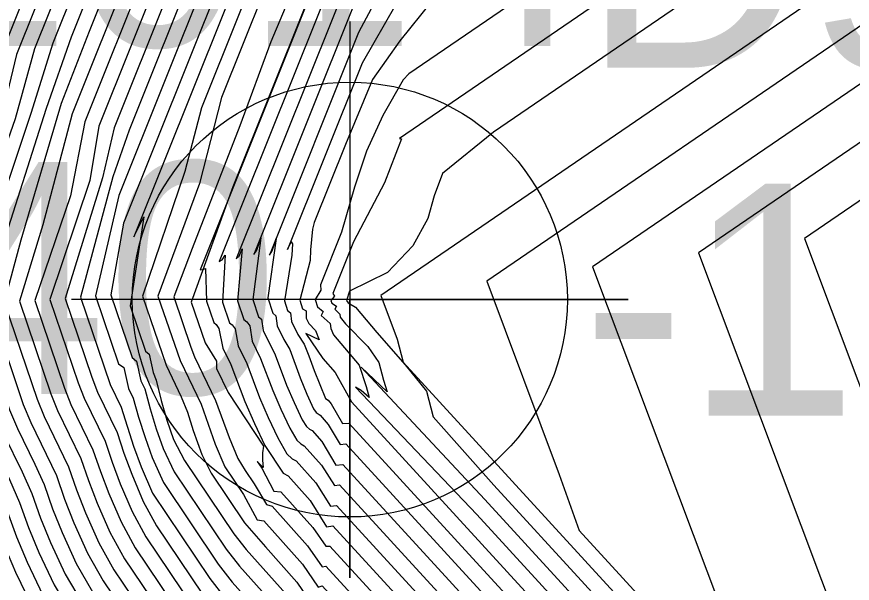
# Model space of a CAD drawing. Extents: x 2356077 to 2359823, y 225951 to 227822.
# Drawn here: x 2357195.44 to 2357204.45, y 226678.18 to 226684.29 of the extents above; entities that cross this region are included whole.
import ezdxf

# ---------------------------------------------------------------- set-up
doc = ezdxf.new("R2010")
doc.units = 0
for name, color, linetype in [('DTM Contours Major', 7, 'Continuous'), ('DTM Contours Minor', 7, 'Continuous'), ('Exist DTM Breakline', 7, 'Continuous'), ('Exist DTM Breakline Cogo Elevation', 7, 'Continuous'), ('Exist DTM Breakline Cogo Number', 7, 'Continuous'), ('Exist DTM Regular Point Underwater CELL', 7, 'Continuous'), ('Exist DTM Regular Point Underwater Cogo Elevation', 7, 'Continuous'), ('Exist DTM Regular Point Underwater Cogo Number', 7, 'Continuous')]:
    doc.layers.add(name, color=color, linetype=linetype)

msp = doc.modelspace()

# ---------------------------------------------------------------- linework, layer by layer
at = {"layer": 'DTM Contours Major'}
for points in [[(2357200.0996, 226690.8177), (2357196.5952, 226682.0612), (2357196.4582, 226681.2898), (2357196.6873, 226680.6134), (2357196.737, 226680.574), (2357196.7829, 226680.3641), (2357196.825, 226680.2773), (2357196.8815, 226680.0612), (2357196.9479, 226679.8464), (2357197.0237, 226679.6343), (2357197.1401, 226679.3814), (2357197.7028, 226678.5462), (2357197.8452, 226678.3655), (2357198.3655, 226677.7824), (2357198.5759, 226677.4749), (2357198.6318, 226677.4887), (2357205.3069, 226670.1965), (2357205.3767, 226670.089), (2357205.6776, 226669.8073)], [(2357198.837, 226689.799), (2357196.1779, 226683.1544), (2357196.0236, 226682.3589), (2357195.6385, 226681.2302), (2357195.9597, 226680.2817), (2357196.0289, 226680.108), (2357196.266, 226679.6184), (2357196.347, 226679.3862), (2357196.4361, 226679.1492), (2357196.569, 226678.8414), (2357196.721, 226678.5618), (2357197.26, 226677.7617), (2357197.4494, 226677.5103), (2357198.1251, 226676.7531), (2357198.3941, 226676.3708), (2357198.4734, 226676.3679), (2357204.2912, 226670.0122), (2357204.4296, 226669.8385)], [(2357207.6022, 226687.8444), (2357200.5826, 226683.0428), (2357200.0314, 226682.5963), (2357199.9439, 226682.3554), (2357199.8724, 226682.1126), (2357199.7125, 226681.8183), (2357199.4401, 226681.5295), (2357199.0308, 226681.3285), (2357198.9987, 226681.2287), (2357199.0168, 226681.2045), (2357199.0937, 226681.1568), (2357199.3251, 226680.8825), (2357199.6295, 226680.5336), (2357199.8593, 226680.2501), (2357199.9302, 226679.974), (2357200.5852, 226679.2367), (2357208.4281, 226670.668), (2357208.3962, 226670.6224), (2357208.6145, 226670.4723), (2357208.8758, 226670.238), (2357208.9009, 226670.1638), (2357209.0838, 226670.0556), (2357209.4706, 226669.771)], [(2357197.0541, 226687.4801), (2357195.6379, 226683.9413), (2357195.4289, 226683.1874), (2357194.8876, 226681.6565), (2357194.8142, 226681.1842), (2357195.218, 226679.9917), (2357195.3074, 226679.7848), (2357195.503, 226679.3808), (2357195.6071, 226679.1483), (2357195.7022, 226678.8824), (2357195.809, 226678.6197), (2357195.9667, 226678.2781), (2357196.1491, 226677.9689), (2357196.7952, 226677.0099), (2357197.0297, 226676.6819), (2357198.0786, 226675.5066), (2357203.2955, 226669.8062)], [(2357211.3848, 226687.5619), (2357210.8066, 226687.0307), (2357210.5073, 226686.3953), (2357203.9322, 226681.8977)], [(2357199.7514, 226687.4013), (2357197.7722, 226682.4559), (2357197.3247, 226681.2115), (2357197.4734, 226680.7723), (2357197.599, 226680.5735), (2357197.5975, 226680.4951), (2357197.7222, 226680.2377), (2357198.1041, 226679.6576), (2357198.0931, 226679.5845), (2357198.0923, 226679.5078), (2357198.1016, 226679.4268), (2357198.0369, 226679.492), (2357198.0839, 226679.4222), (2357198.2134, 226679.1728), (2357198.2899, 226679.1659), (2357198.6343, 226678.78), (2357198.7769, 226678.5784), (2357198.8173, 226678.5798), (2357206.1839, 226670.5321), (2357206.4116, 226670.2433), (2357207.2602, 226669.4877)], [(2357199.5081, 226684.833), (2357199.1281, 226684.1179), (2357198.167, 226681.7165), (2357198.1967, 226681.7654), (2357198.2396, 226681.8966), (2357198.1486, 226681.2586), (2357198.2053, 226681.0912), (2357198.2362, 226681.0643), (2357198.2519, 226680.9569), (2357198.3239, 226680.8082), (2357198.3867, 226680.6996), (2357198.4982, 226680.3949), (2357198.5714, 226680.2194), (2357198.6438, 226680.0612), (2357198.6696, 226680.0193), (2357198.7128, 226679.9907), (2357198.8012, 226679.8916), (2357198.929, 226679.6763), (2357198.9914, 226679.6834), (2357207.3489, 226670.5533), (2357207.3713, 226670.4603), (2357207.6647, 226670.2245), (2357208.1361, 226669.8017)], [(2357203.9322, 226681.8977), (2357206.5296, 226674.9767), (2357206.8787, 226674.0564), (2357207.157, 226673.4251), (2357207.7282, 226672.7264), (2357209.4644, 226670.8297), (2357209.4565, 226670.7811), (2357209.453, 226670.7686), (2357209.5737, 226670.7116), (2357209.5974, 226670.6828), (2357209.6061, 226670.6613), (2357209.6219, 226670.6493), (2357209.7118, 226670.6159), (2357209.8953, 226670.5683), (2357210.0732, 226670.5399), (2357210.2235, 226670.5287), (2357210.4278, 226670.5311), (2357210.635, 226670.5525), (2357210.6878, 226670.5608), (2357210.7732, 226670.595), (2357210.758, 226670.5958), (2357211.3979, 226670.7684)]]:
    msp.add_lwpolyline(points, dxfattribs=at)
at = {"layer": 'DTM Contours Minor'}
for points in [[(2357199.8597, 226690.6455), (2357196.5444, 226682.3614), (2357196.2943, 226681.2778), (2357196.5423, 226680.5456), (2357196.6003, 226680.5046), (2357196.648, 226680.28), (2357196.6992, 226680.1743), (2357196.7577, 226679.9714), (2357196.8269, 226679.7525), (2357196.9058, 226679.5363), (2357197.0246, 226679.2645), (2357197.616, 226678.3867), (2357197.7677, 226678.1925), (2357198.3201, 226677.5736), (2357198.5427, 226677.2519), (2357198.6032, 226677.2612), (2357205.0996, 226670.1642), (2357205.1817, 226670.0453), (2357205.4981, 226669.7483)], [(2357200.2282, 226690.7118), (2357196.7075, 226681.9147), (2357196.8143, 226682.1291), (2357196.6659, 226681.1727), (2357196.8317, 226680.6828), (2357196.8729, 226680.649), (2357196.9153, 226680.4532), (2357196.9473, 226680.3688), (2357197.0005, 226680.1519), (2357197.0631, 226679.9388), (2357197.1352, 226679.7287), (2357197.2526, 226679.5027), (2357197.7844, 226678.7134), (2357197.918, 226678.5437), (2357198.4052, 226677.9977), (2357198.6032, 226677.7008), (2357198.6542, 226677.723), (2357205.5202, 226670.2222), (2357205.5764, 226670.1264), (2357205.8699, 226669.8548)], [(2357199.6094, 226690.4474), (2357196.6554, 226683.066), (2357196.4786, 226682.5615), (2357196.1303, 226681.2662), (2357196.4522, 226680.3217), (2357196.5696, 226680.0794), (2357196.7034, 226679.6564), (2357196.7852, 226679.4358), (2357196.9076, 226679.1497), (2357197.527, 226678.2305), (2357197.6883, 226678.0218), (2357198.2724, 226677.3673), (2357198.5071, 226677.0303), (2357198.5722, 226677.0362), (2357204.8941, 226670.1299), (2357204.9891, 226669.9987), (2357205.3235, 226669.6851)], [(2357200.2544, 226690.3499), (2357197.4358, 226683.3071), (2357197.256, 226682.6181), (2357196.7987, 226681.2766), (2357197.054, 226680.5296), (2357197.218, 226680.1909), (2357197.2847, 226680.0246), (2357197.3455, 226679.8255), (2357197.4394, 226679.5664), (2357197.5391, 226679.3658), (2357197.8981, 226678.8331), (2357198.1234, 226678.5732), (2357198.4627, 226678.193), (2357198.6462, 226677.9211), (2357198.6929, 226677.9395), (2357205.7265, 226670.2556), (2357205.7727, 226670.169), (2357206.0531, 226669.9104), (2357207.097, 226668.9742)], [(2357211.8694, 226690.2903), (2357210.9808, 226689.758), (2357209.9827, 226689.1994), (2357209.0597, 226688.4302), (2357208.3931, 226687.4574), (2357199.367, 226681.2833)], [(2357199.3507, 226690.2282), (2357196.4935, 226683.0887), (2357196.3707, 226682.552), (2357195.9674, 226681.2511), (2357196.2547, 226680.4026), (2357196.3159, 226680.2405), (2357196.5262, 226679.8063), (2357196.6004, 226679.5827), (2357196.6836, 226679.356), (2357196.8081, 226679.0614), (2357196.9495, 226678.7992), (2357197.4449, 226678.0639), (2357197.6144, 226677.8449), (2357198.2273, 226677.1581), (2357198.473, 226676.8087), (2357198.5427, 226676.8098), (2357204.6947, 226670.089), (2357204.8014, 226669.9455), (2357205.1624, 226669.6096)], [(2357199.0943, 226690.0147), (2357196.331, 226683.1099), (2357196.2309, 226682.5227), (2357195.803, 226681.2404), (2357196.1074, 226680.3415), (2357196.1726, 226680.1738), (2357196.3965, 226679.7115), (2357196.4744, 226679.4851), (2357196.5604, 226679.2533), (2357196.689, 226678.9521), (2357196.8355, 226678.68), (2357197.3527, 226677.9124), (2357197.5323, 226677.6772), (2357198.1765, 226676.9553), (2357198.4339, 226676.5895), (2357198.5083, 226676.5885), (2357204.4927, 226670.0509), (2357204.6142, 226669.8932), (2357204.9959, 226669.539)], [(2357212.0604, 226689.7663), (2357211.1012, 226689.3225), (2357210.2148, 226688.7403), (2357209.4463, 226688.0343), (2357208.9217, 226687.1919), (2357200.5083, 226681.4369)], [(2357198.5792, 226689.582), (2357196.0417, 226683.2414), (2357195.7266, 226682.0439), (2357195.4738, 226681.2205), (2357195.8116, 226680.2228), (2357195.8848, 226680.0429), (2357196.1351, 226679.526), (2357196.2188, 226679.2863), (2357196.311, 226679.0442), (2357196.4486, 226678.7297), (2357196.6062, 226678.4437), (2357197.167, 226677.6113), (2357197.3661, 226677.3439), (2357198.0732, 226676.5515), (2357198.3537, 226676.1527), (2357198.4381, 226676.1478), (2357204.0904, 226669.9729), (2357204.2482, 226669.7811)], [(2357198.3175, 226689.3611), (2357196.2265, 226684.1305), (2357195.9228, 226683.3529), (2357195.4893, 226681.8781), (2357195.309, 226681.2111), (2357195.6634, 226680.1645), (2357195.7406, 226679.9781), (2357196.0042, 226679.4337), (2357196.09, 226679.1858), (2357196.1857, 226678.9386), (2357196.328, 226678.6174), (2357196.4915, 226678.3256), (2357197.074, 226677.4611), (2357197.2825, 226677.1779), (2357198.2132, 226676.1349), (2357203.8902, 226669.9328), (2357204.0708, 226669.7203)], [(2357211.3451, 226688.8974), (2357210.5928, 226688.3364), (2357209.8928, 226687.6935), (2357209.4502, 226686.9263), (2357201.6496, 226681.5905)], [(2357211.6523, 226688.4655), (2357210.9906, 226687.9508), (2357210.3515, 226687.3637), (2357209.9788, 226686.6608), (2357202.7909, 226681.7441)], [(2357207.094, 226688.1267), (2357199.5686, 226682.9763), (2357199.5888, 226682.9731), (2357199.4056, 226682.4964), (2357199.0735, 226681.8625), (2357198.8493, 226681.3023), (2357198.8695, 226681.2753), (2357198.8303, 226681.2298), (2357198.84, 226681.2013), (2357198.8902, 226681.1667), (2357198.8733, 226681.1363), (2357198.926, 226681.0827), (2357198.9302, 226681.0487), (2357198.9882, 226680.9769), (2357199.229, 226680.7341), (2357199.3447, 226680.5597), (2357199.3968, 226680.3705), (2357199.4362, 226680.2448), (2357199.156, 226680.5091), (2357200.4889, 226679.0841), (2357208.2051, 226670.6529)], [(2357197.5427, 226687.8466), (2357196.03, 226684.0666), (2357195.761, 226683.2989), (2357195.2774, 226681.7759), (2357195.1441, 226681.2019), (2357195.515, 226680.1066), (2357195.5962, 226679.9136), (2357195.8729, 226679.3403), (2357195.9608, 226679.0849), (2357196.0601, 226678.8325), (2357196.2074, 226678.5046), (2357196.3771, 226678.2071), (2357196.981, 226677.3109), (2357197.1985, 226677.0122), (2357198.1687, 226675.925), (2357203.6909, 226669.8918), (2357203.8984, 226669.6553)], [(2357199.9035, 226687.7645), (2357197.4206, 226681.5601), (2357197.4515, 226681.5624), (2357197.4781, 226681.574), (2357197.4889, 226681.2226), (2357197.5668, 226680.9924), (2357197.5945, 226680.9701), (2357197.623, 226680.9268), (2357197.6668, 226680.7146), (2357197.7516, 226680.5396), (2357197.9025, 226680.1382), (2357198.005, 226679.9016), (2357198.1194, 226679.6641), (2357198.3147, 226679.3652), (2357198.3677, 226679.3385), (2357198.6063, 226679.0711), (2357198.7826, 226678.7881), (2357198.8521, 226678.8005), (2357206.5352, 226670.4071), (2357206.5889, 226670.2719), (2357206.994, 226669.9463), (2357207.6101, 226669.3937)], [(2357197.2984, 226687.6633), (2357195.8337, 226684.0035), (2357195.5963, 226683.2437), (2357195.0786, 226681.7066), (2357194.9792, 226681.193), (2357195.3665, 226680.049), (2357195.4518, 226679.8491), (2357195.6387, 226679.4632), (2357195.7401, 226679.2443), (2357195.8315, 226678.9837), (2357195.9345, 226678.7262), (2357196.0869, 226678.3915), (2357196.2629, 226678.0882), (2357196.888, 226677.1605), (2357197.1143, 226676.8469), (2357198.1238, 226675.7156), (2357203.7323, 226669.5852)], [(2357205.3567, 226687.5626), (2357199.6689, 226683.672), (2357199.609, 226683.6079), (2357199.3886, 226683.2238), (2357199.2129, 226682.839), (2357199.0833, 226682.4519), (2357198.9438, 226681.9656), (2357198.717, 226681.3989), (2357198.7197, 226681.3395), (2357198.6588, 226681.2402), (2357198.6862, 226681.1595), (2357198.7469, 226681.1117), (2357198.7259, 226681.0661), (2357198.8215, 226680.9808), (2357198.8284, 226680.9269), (2357198.8576, 226680.8578), (2357199.1344, 226680.5303), (2357199.2091, 226680.3026), (2357199.2419, 226680.1841), (2357199.1558, 226680.259), (2357199.0966, 226680.2935), (2357200.402, 226678.9211), (2357207.9911, 226670.6279)], [(2357196.8097, 226687.2967), (2357195.4424, 226683.8801), (2357195.2593, 226683.1304), (2357194.7015, 226681.6187), (2357194.6491, 226681.1755), (2357195.0694, 226679.9344), (2357195.1629, 226679.7204), (2357195.3676, 226679.2979), (2357195.474, 226679.0522), (2357195.5729, 226678.7811), (2357195.6836, 226678.513), (2357195.8467, 226678.1645), (2357196.0356, 226677.849), (2357196.7024, 226676.8593), (2357196.9449, 226676.5172), (2357198.0329, 226675.298), (2357203.0999, 226669.7611)], [(2357196.5653, 226687.1132), (2357195.2474, 226683.8202), (2357195.0875, 226683.0727), (2357194.5187, 226681.5892), (2357194.484, 226681.1669), (2357194.9207, 226679.8773), (2357195.0185, 226679.6559), (2357195.2324, 226679.2144), (2357195.3408, 226678.9562), (2357195.4436, 226678.6798), (2357195.5584, 226678.4063), (2357195.727, 226678.0507), (2357195.9223, 226677.7287), (2357196.6098, 226676.7085), (2357196.8596, 226676.353), (2357197.9868, 226675.0899), (2357202.906, 226669.7142)], [(2357196.3209, 226686.9296), (2357195.0531, 226683.7618), (2357194.9138, 226683.0144), (2357194.3383, 226681.5656), (2357194.319, 226681.1584), (2357194.7721, 226679.8202), (2357194.8742, 226679.5914), (2357195.0975, 226679.1303), (2357195.2077, 226678.8603), (2357195.3145, 226678.5785), (2357195.4334, 226678.2996), (2357195.6077, 226677.9368), (2357195.8094, 226677.608), (2357196.5171, 226676.5576), (2357196.774, 226676.1892), (2357197.9402, 226674.8823), (2357202.7141, 226669.6651)], [(2357199.0213, 226686.8416), (2357197.6513, 226683.4184), (2357197.4154, 226682.4886), (2357196.9666, 226681.2769), (2357197.2046, 226680.5812), (2357197.4321, 226680.1114), (2357197.5838, 226679.6812), (2357197.6876, 226679.4364), (2357197.8884, 226679.1358), (2357198.0371, 226678.8631), (2357198.1071, 226678.8512), (2357198.5232, 226678.385), (2357198.693, 226678.1388), (2357198.7368, 226678.1503), (2357205.9187, 226670.3043), (2357205.9622, 226670.2236), (2357206.2065, 226669.9927), (2357207.2138, 226669.0894)], [(2357199.1112, 226686.229), (2357198.1823, 226684.0187), (2357197.8474, 226683.1117), (2357197.3351, 226681.791), (2357197.1376, 226681.2678), (2357197.3218, 226680.724), (2357197.3612, 226680.6205), (2357197.5882, 226680.1518), (2357197.732, 226679.7509), (2357197.8281, 226679.5235), (2357197.9065, 226679.3972), (2357198.0037, 226679.2529), (2357198.1349, 226679.0273), (2357198.1956, 226679.0118), (2357198.5792, 226678.5819), (2357198.7355, 226678.3579), (2357198.7765, 226678.3657), (2357206.1082, 226670.3561), (2357206.1999, 226670.1891), (2357206.6249, 226669.8374)], [(2357199.4829, 226686.2862), (2357197.6265, 226681.6476), (2357197.6594, 226681.6667), (2357197.6914, 226681.7186), (2357197.6607, 226681.2112), (2357197.7358, 226680.9894), (2357197.7672, 226680.9662), (2357197.7997, 226680.923), (2357197.8306, 226680.739), (2357197.9227, 226680.5488), (2357198.0619, 226680.1817), (2357198.1547, 226679.9658), (2357198.2589, 226679.7481), (2357198.3553, 226679.5767), (2357198.4119, 226679.5225), (2357198.4554, 226679.4999), (2357198.6681, 226679.2615), (2357198.8259, 226679.0108), (2357198.8888, 226679.0192), (2357206.7269, 226670.4564), (2357206.7769, 226670.3325), (2357207.1366, 226670.0383), (2357207.7262, 226669.5095)], [(2357199.106, 226684.9172), (2357197.8102, 226681.6794), (2357197.8414, 226681.7077), (2357197.8754, 226681.784), (2357197.8238, 226681.2257), (2357197.8924, 226681.0231), (2357197.9235, 226680.9988), (2357197.9567, 226680.9567), (2357197.981, 226680.7911), (2357198.0728, 226680.6016), (2357198.2048, 226680.2587), (2357198.2906, 226680.0573), (2357198.387, 226679.8537), (2357198.4617, 226679.7238), (2357198.5059, 226679.6823), (2357198.5416, 226679.6631), (2357198.7287, 226679.4534), (2357198.8678, 226679.2337), (2357198.9237, 226679.2399), (2357206.9282, 226670.4952), (2357206.9699, 226670.3826), (2357207.3004, 226670.1114), (2357207.8587, 226669.6106)], [(2357199.114, 226684.51), (2357197.9998, 226681.726), (2357198.0318, 226681.7727), (2357198.075, 226681.9043), (2357197.9873, 226681.2388), (2357198.0501, 226681.0535), (2357198.0816, 226681.0273), (2357198.1008, 226680.9063), (2357198.2289, 226680.6419), (2357198.3531, 226680.3173), (2357198.4328, 226680.1294), (2357198.5205, 226679.9428), (2357198.5662, 226679.8695), (2357198.5985, 226679.8418), (2357198.6268, 226679.8273), (2357198.7328, 226679.7086), (2357198.8839, 226679.4522), (2357198.958, 226679.4611), (2357207.1487, 226670.5132), (2357207.1747, 226670.4101), (2357207.5087, 226670.1445), (2357208.0177, 226669.688)], [(2357199.5287, 226684.4209), (2357199.1671, 226683.7882), (2357198.3624, 226681.7775), (2357198.4002, 226681.8626), (2357198.4144, 226681.8409), (2357198.4102, 226681.7157), (2357198.3285, 226681.2235), (2357198.3638, 226681.1192), (2357198.3959, 226681.0943), (2357198.4062, 226681.0009), (2357198.4733, 226680.8624), (2357198.5409, 226680.7572), (2357198.5907, 226680.6324), (2357198.648, 226680.4733), (2357198.7719, 226680.1724), (2357198.7992, 226680.1536), (2357198.8328, 226680.116), (2357198.9551, 226679.9008), (2357199.0233, 226679.9073), (2357207.5422, 226670.6008), (2357207.5642, 226670.517), (2357207.8081, 226670.3158), (2357208.2535, 226669.9163), (2357208.3786, 226669.7736)], [(2357199.9124, 226684.4529), (2357199.5711, 226684.0283), (2357199.2788, 226683.6117), (2357198.9864, 226682.9093), (2357198.65, 226682.0689), (2357198.63, 226681.9973), (2357198.6092, 226681.7734), (2357198.6056, 226681.6613), (2357198.4941, 226681.2306), (2357198.5254, 226681.1381), (2357198.5641, 226681.1186), (2357198.5641, 226681.0376), (2357198.5916, 226680.9808), (2357198.6643, 226680.9048), (2357198.7016, 226680.8062), (2357198.5594, 226680.8733), (2357198.7422, 226680.602), (2357198.8768, 226680.4511), (2357199.0525, 226680.1342), (2357207.7518, 226670.6305)], [(2357202.7909, 226681.7441), (2357204.7831, 226676.4356)], [(2357201.6496, 226681.5905), (2357203.0366, 226677.8946), (2357203.5018, 226676.826), (2357209.0291, 226670.7878)], [(2357200.5083, 226681.4369), (2357201.2902, 226679.3535), (2357201.5054, 226678.7483), (2357208.798, 226670.7815), (2357208.8027, 226670.7109), (2357208.9727, 226670.5909), (2357209.107, 226670.4704), (2357209.189, 226670.3628), (2357209.2326, 226670.3186), (2357209.382, 226670.2346), (2357209.4457, 226670.1881), (2357209.6408, 226670.0886), (2357209.8403, 226670.0009), (2357210.023, 226669.9334), (2357210.1084, 226669.9401), (2357210.2102, 226669.9116), (2357210.2265, 226669.9618), (2357210.236, 226669.9759), (2357210.3306, 226670.0072), (2357210.5184, 226669.9616), (2357210.5603, 226669.9954), (2357211.8399, 226669.9294)], [(2357199.367, 226681.2833), (2357199.5437, 226680.8124), (2357199.607, 226680.5634), (2357208.5337, 226670.8114), (2357208.5947, 226670.6777), (2357208.8122, 226670.5149), (2357208.9001, 226670.4361), (2357209.064, 226670.273), (2357209.1584, 226670.1996), (2357209.2985, 226670.1092), (2357209.5109, 226669.9837), (2357209.7271, 226669.8707), (2357209.9368, 226669.776), (2357209.9928, 226669.7555), (2357210.0334, 226669.7561), (2357210.0562, 226669.7633), (2357210.1345, 226669.7688), (2357210.2455, 226669.7373), (2357210.2524, 226669.7825), (2357210.2597, 226669.8024), (2357210.3728, 226669.8398), (2357210.5649, 226669.7882), (2357210.5868, 226669.8398), (2357212.894, 226669.7208)]]:
    msp.add_lwpolyline(points, dxfattribs=at)
at = {"layer": 'Exist DTM Breakline'}
msp.add_spline([(2357185.7096, 226723.5614), (2357185.9998, 226706.0974), (2357189.2629, 226681.4721), (2357206.2071, 226660.2254), (2357233.2527, 226666.3801), (2357241.1587, 226659.2956), (2357238.9281, 226647.8315), (2357226.8631, 226640.5682)], degree=3, dxfattribs=at)
at = {"layer": 'Exist DTM Regular Point Underwater CELL'}
msp.add_lwpolyline([(2357199.0337, 226684.2384), (2357199.0337, 226678.2384), (2357199.0337, 226681.2384), (2357202.0337, 226681.2384), (2357196.0337, 226681.2384)], dxfattribs=at)
msp.add_circle((2357199.0337, 226681.2384), 2.344, dxfattribs=at)

# ---------------------------------------------------------------- texts
at = {"layer": 'Exist DTM Breakline Cogo Elevation'}
msp.add_text('1.40', height=2.5, dxfattribs=at).set_placement((2357191.7629, 226680.2221))
at = {"layer": 'Exist DTM Breakline Cogo Number'}
msp.add_text('D1014', height=2.5, dxfattribs=at).set_placement((2357191.7629, 226683.9721))
at = {"layer": 'Exist DTM Regular Point Underwater Cogo Elevation'}
msp.add_text('-10.14', height=2.5, dxfattribs=at).set_placement((2357201.5337, 226679.9884))
at = {"layer": 'Exist DTM Regular Point Underwater Cogo Number'}
msp.add_text('D986', height=2.5, dxfattribs=at).set_placement((2357201.5337, 226683.7384))

doc.saveas('drawing.dxf')
